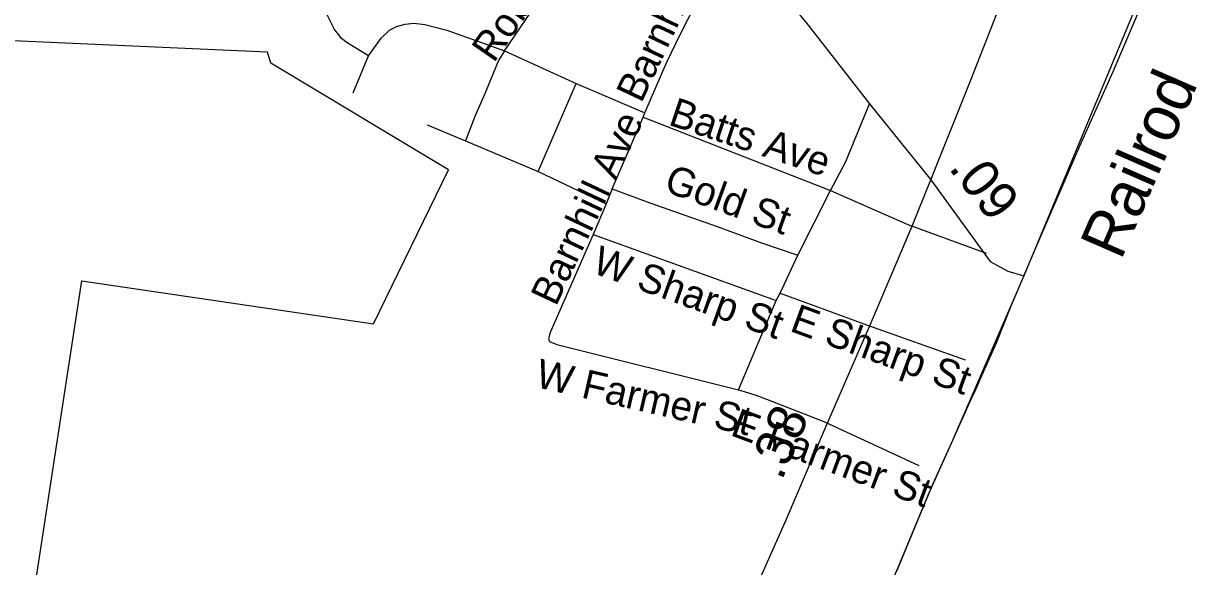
# Model space of a CAD drawing. Extents: x 2220236 to 2384410, y 720751 to 894131.
# Drawn here: x 2343823 to 2347628, y 771636 to 773421 of the extents above; entities that cross this region are included whole.
import ezdxf

# ---------------------------------------------------------------- set-up
doc = ezdxf.new("R2010")
doc.units = 0
for name, color, linetype in [('Exist Boundary Political City Limit New', 7, 'Continuous'), ('Exist Boundary Political CountyLine', 7, 'Continuous'), ('Exist Railroad Mainline', 7, 'Continuous'), ('Exist Railroad Mainline Label', 7, 'Continuous'), ('Exist Road Non-System Type 51', 7, 'Continuous'), ('Exist Road Non-System Type 51 Label', 7, 'Continuous'), ('Exist Road Primary US Mileage Hundredths English Label', 7, 'Continuous'), ('Exist Road Primary US UnDivided 4 Lane Attributed', 7, 'Continuous'), ('Exist Road Secondary Mileage Hundredths English Label', 7, 'Continuous'), ('Exist Road Secondary Type 51 Attributed', 7, 'Continuous'), ('Map Preparation Boundary City Limit Buffer Line', 7, 'Continuous')]:
    doc.layers.add(name, color=color, linetype=linetype)

msp = doc.modelspace()

# ---------------------------------------------------------------- linework, layer by layer
at = {"layer": 'Exist Boundary Political City Limit New'}
msp.add_lwpolyline([(2343849, 771489.4), (2344016, 772575.4), (2344973, 772434.1), (2345219.5, 772939.7), (2344636.2, 773289), (2344625.5, 773325.3), (2343715, 773366.2)], dxfattribs=at)
at = {"layer": 'Exist Boundary Political CountyLine'}
for points in [[(2349551.9, 778459), (2347108.3, 772591.8)], [(2347108.3, 772591.8), (2346874.5, 772051.4), (2346791.9, 771868), (2346695.1, 771632.4), (2346612.5, 771447.1), (2346525.1, 771247.6), (2346423.5, 771012.9), (2346325.7, 770784), (2346246, 770599.6), (2346158.6, 770411.5), (2346064.6, 770186.3), (2345958.3, 769950.7), (2345843.4, 769681.8), (2345731.4, 769425.3), (2345620.3, 769167.8), (2345515.9, 768922.7), (2345402.9, 768661.4), (2345309.8, 768450.5), (2345204.4, 768202.5), (2345109.5, 767987.8), (2344994.6, 767717), (2344864.5, 767429.1)]]:
    msp.add_lwpolyline(points, dxfattribs=at)
at = {"layer": 'Exist Railroad Mainline'}
for points in [[(2347108.3, 772591.8), (2347164.1, 772721.2), (2347294.2, 773020.5), (2347402.4, 773261.9), (2347504, 773502.2), (2347612.2, 773753.1), (2347770.8, 774117), (2347891.4, 774399.1), (2347984.4, 774608.2), (2348106.9, 774884.7), (2348196.1, 775097.5), (2348316.7, 775381.6), (2348440.2, 775672.3), (2348547.4, 775916.5), (2348688.9, 776236.7), (2348798.1, 776482.7), (2348891.1, 776697.5), (2348971.8, 776899.8), (2349128.5, 777311.2), (2349268.1, 777652.3), (2349402.9, 778019.1), (2349491.2, 778263.3)], [(2347107.2, 772589.2), (2347065.6, 772491.7), (2347017.5, 772370.9), (2346975.7, 772275.2), (2346966.8, 772255.7), (2346946.3, 772210.1), (2346935.2, 772185.5), (2346874.5, 772051.4), (2346810.4, 771909), (2346749.2, 771764)], [(2346749.2, 771764), (2346700.3, 771645.1), (2346691.6, 771624.5)]]:
    msp.add_lwpolyline(points, dxfattribs=at)
at = {"layer": 'Exist Road Non-System Type 51'}
for p, q in [((2345403.9, 773329.8), (2345596, 773614.1)), ((2345403.9, 773329.8), (2345639.2, 773222.6)), ((2344906.8, 773192.5), (2344956.4, 773314)), ((2345513.6, 772934.3), (2345639.2, 773222.6)), ((2345639.2, 773222.6), (2345864.4, 773126.7)), ((2345757.4, 772876.8), (2345858.3, 773111.7)), ((2345858.3, 773111.7), (2345864.4, 773126.7)), ((2345858.3, 773111.7), (2346473.9, 772871.1)), ((2345149.5, 773087.4), (2345275.1, 773034.6)), ((2345275.1, 773034.6), (2345513.6, 772934.3)), ((2345513.6, 772934.3), (2345737.4, 772828.2)), ((2345757.4, 772876.8), (2345737.4, 772828.2)), ((2346366.2, 772658.9), (2346473.9, 772871.1)), ((2346473.9, 772871.1), (2346727.4, 772759.6)), ((2345737.4, 772828.2), (2345694, 772727)), ((2346727.4, 772759.6), (2346984.9, 772666.2)), ((2345694, 772727), (2346295.5, 772510.5)), ((2346308.2, 772534.8), (2346366.2, 772658.9)), ((2346295.5, 772510.5), (2346308.2, 772534.8)), ((2346308.2, 772534.8), (2346594.9, 772429.2)), ((2346172.1, 772217.5), (2346295.5, 772510.5)), ((2346540.2, 772437.2), (2346540.2, 772437.1)), ((2346594.9, 772429.2), (2346915.6, 772315.4)), ((2346405.9, 772111.9), (2346406.2, 772111.8)), ((2346452.3, 772112.9), (2346763.6, 771968.5))]:
    msp.add_line(p, q, dxfattribs=at)
for points in [[(2345864.4, 773126.7), (2345934.7, 773288.6), (2345983.2, 773390.7), (2346114, 773645.2), (2346151, 773713.8)], [(2344956.4, 773314), (2344886.8, 773356.2), (2344867.8, 773371), (2344859.5, 773382.7), (2344845.2, 773400.5), (2344822.8, 773444.2), (2344805.5, 773509.8), (2344799.2, 773552.1), (2344790.7, 773592.2), (2344779.1, 773648.2), (2344770.7, 773677.8), (2344768, 773701.2)], [(2344956.4, 773314), (2344998.6, 773372), (2345026.1, 773397.4), (2345049.3, 773410.1), (2345076.7, 773417.4), (2345105.2, 773420.6), (2345142.2, 773416.4), (2345213.9, 773397.4), (2345294.1, 773368.9), (2345403.9, 773329.8)], [(2345403.9, 773329.8), (2345383.8, 773298.6), (2345340.6, 773194.1), (2345305.7, 773114.9), (2345275.1, 773034.6)], [(2346473.9, 772871.1), (2346524.5, 772967.2), (2346602.1, 773156.1)], [(2345757.4, 772876.8), (2345880.9, 772831.4), (2346101.4, 772753.9), (2346247, 772700.1), (2346366.2, 772658.9)], [(2345694, 772727), (2345553.6, 772405.4), (2345548.4, 772384.3), (2345551.4, 772375.5), (2345575.4, 772365.7), (2346172.1, 772217.5)], [(2346172.1, 772217.5), (2346205.1, 772207.3), (2346232.2, 772198.4), (2346263.3, 772186.1), (2346452.3, 772112.9)]]:
    msp.add_lwpolyline(points, dxfattribs=at)
at = {"layer": 'Exist Road Primary US UnDivided 4 Lane Attributed'}
for points in [[(2346803.2, 772906.2), (2346933.4, 773231.3), (2347032.8, 773485), (2347209.3, 773937.5), (2347357.4, 774309.3), (2347490.2, 774645.4), (2347596.4, 774914.5)], [(2346006.6, 771039.3), (2346125.7, 771329.5), (2346196.9, 771494.9), (2346327.9, 771790.6), (2346458.1, 772095.5), (2346602.1, 772425.5), (2346740.7, 772752.2), (2346803.2, 772906.2)]]:
    msp.add_lwpolyline(points, dxfattribs=at)
at = {"layer": 'Exist Road Secondary Type 51 Attributed'}
for points in [[(2344646.5, 775587.1), (2344693.3, 775530.8), (2344899.1, 775288.6), (2345138.2, 774985.4), (2345190.7, 774921), (2345274.2, 774815.9), (2345887.2, 774045), (2345905.6, 774023.2), (2346151, 773713.8), (2346392.5, 773424.1), (2346602.1, 773156.1), (2346803.2, 772906.2)], [(2346803.2, 772906.2), (2346997.9, 772638.5), (2347056.4, 772606.9), (2347108.3, 772591.8)]]:
    msp.add_lwpolyline(points, dxfattribs=at)
at = {"layer": 'Map Preparation Boundary City Limit Buffer Line'}
msp.add_lwpolyline([(2343849, 771489.4), (2344016, 772575.4), (2344973, 772434.1), (2345219.5, 772939.7), (2344636.2, 773289), (2344625.5, 773325.3), (2343715, 773366.2)], dxfattribs=at)

# ---------------------------------------------------------------- texts
at = {"layer": 'Exist Railroad Mainline Label'}
msp.add_text('Railrod', height=150, rotation=66.4399, dxfattribs=at).set_placement((2347427.3, 772639.4))
at = {"layer": 'Exist Road Non-System Type 51 Label'}
for s, rotation, p in [('Robbins Ave', 55.4503, (2345368.2, 773287.6)), ('Barnhill Ave', 64.7453, (2345852.6, 773155.6)), ('Batts Ave', 341.5568, (2345938, 773088.2)), ('Barnhill Ave', 64.7453, (2345572.1, 772488.1)), ('Gold St', 339.9528, (2345922.9, 772870.5)), ('W Sharp St', 340.2072, (2345686.5, 772602.6)), ('E Sharp St', 339.8549, (2346336.4, 772411.5)), ('W Farmer St', 347.1086, (2345500.8, 772227.4)), ('E Farmer St', 339.5812, (2346141.3, 772069.3))]:
    msp.add_text(s, height=95, rotation=rotation, dxfattribs=at).set_placement(p)
at = {"layer": 'Exist Road Primary US Mileage Hundredths English Label'}
msp.add_text('.38', height=125, rotation=66.8755, dxfattribs=at).set_placement((2346313.7, 771916.6))
at = {"layer": 'Exist Road Secondary Mileage Hundredths English Label'}
msp.add_text('.09', height=125, rotation=308.4657, dxfattribs=at).set_placement((2346859.2, 772944.6))

doc.saveas('drawing.dxf')
